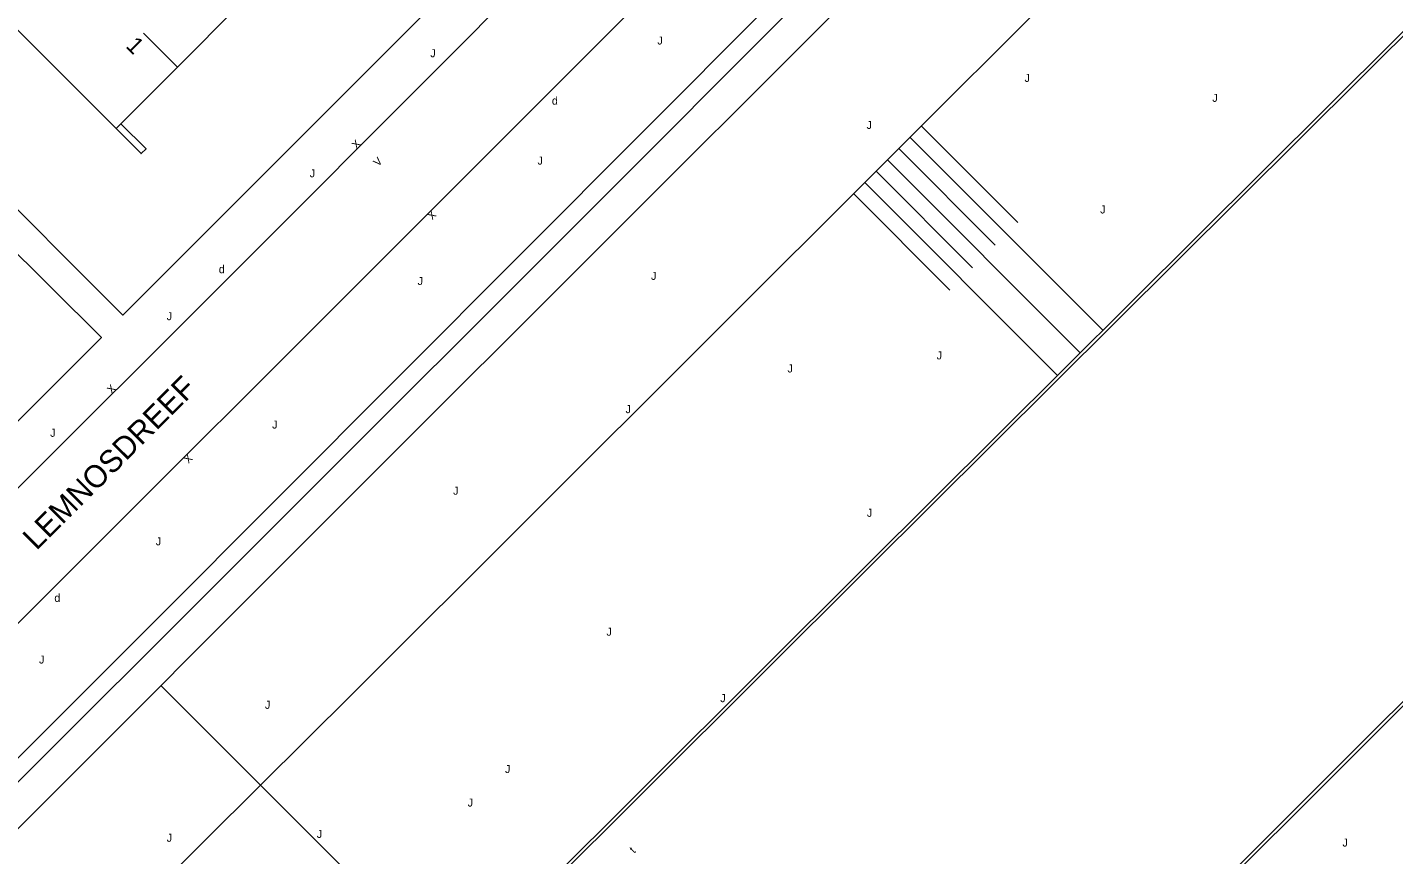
# Model space of a CAD drawing. Extents: x 134999 to 136502, y 457398 to 459002.
# Drawn here: x 136324 to 136409.4, y 458413.8 to 458465.6 of the extents above; entities that cross this region are included whole.
import ezdxf

# ---------------------------------------------------------------- set-up
doc = ezdxf.new("R2010")
doc.units = 0
for name, color, linetype in [('RI_DGTB_15', 7, 'Continuous'), ('RI_DGTB_18', 7, 'Continuous'), ('RI_DGTB_29', 7, 'Continuous'), ('RI_DGTB_3', 7, 'Continuous'), ('RI_DGTB_30', 7, 'Continuous'), ('RI_DGTB_31', 7, 'Continuous'), ('RI_DGTB_35', 7, 'Continuous'), ('RI_DGTB_37', 7, 'Continuous'), ('RI_DGTB_43', 7, 'Continuous'), ('RI_DGTB_48', 7, 'Continuous'), ('RI_DGTB_49', 7, 'Continuous'), ('RI_DGTB_53', 7, 'Continuous'), ('RI_DGTB_54', 7, 'Continuous'), ('RI_DGTB_58', 7, 'Continuous')]:
    doc.layers.add(name, color=color, linetype=linetype)

msp = doc.modelspace()

# ---------------------------------------------------------------- linework, layer by layer
at = {"layer": 'RI_DGTB_15'}
msp.add_line((136333.418, 458463.076), (136331.296, 458465.197), dxfattribs=at)
at = {"layer": 'RI_DGTB_18'}
for p, q in [((136379.922, 458459.388), (136385.942, 458453.356)), ((136379.214, 458458.682), (136391.254, 458446.618)), ((136377.798, 458457.269), (136389.839, 458445.205)), ((136378.506, 458457.976), (136384.526, 458451.944)), ((136377.091, 458456.563), (136383.111, 458450.531)), ((136376.383, 458455.856), (136388.423, 458443.792)), ((136375.675, 458455.15), (136381.695, 458449.118))]:
    msp.add_line(p, q, dxfattribs=at)
for points in [[(136422.182, 458501.627), (136344.334, 458423.872), (136338.598, 458418.177)], [(136338.598, 458418.177), (136331.511, 458411.142), (136331.125, 458410.647), (136330.805, 458410.108), (136330.557, 458409.531), (136330.383, 458408.928), (136330.288, 458408.308), (136330.273, 458407.681), (136330.337, 458407.057), (136330.48, 458406.446), (136330.7, 458405.858), (136330.992, 458405.303), (136331.353, 458404.79), (136331.776, 458404.327), (136331.973, 458404.147), (136336.798, 458399.374), (136338.974, 458397.208)]]:
    msp.add_lwpolyline(points, dxfattribs=at)
at = {"layer": 'RI_DGTB_3'}
for p, q in [((136333.411, 458463.073), (136337.257, 458466.922)), ((136329.878, 458459.537), (136333.411, 458463.073)), ((136329.574, 458459.233), (136329.878, 458459.537))]:
    msp.add_line(p, q, dxfattribs=at)
msp.add_lwpolyline([(136329.574, 458459.233), (136322.111, 458466.69), (136324.55, 458469.131)], dxfattribs=at)
at = {"layer": 'RI_DGTB_48'}
msp.add_lwpolyline([(136329.574, 458459.233), (136331.144, 458457.664), (136331.448, 458457.968), (136329.878, 458459.537)], dxfattribs=at)
at = {"layer": 'RI_DGTB_49'}
msp.add_line((136338.598, 458418.177), (136332.416, 458424.374), dxfattribs=at)
msp.add_lwpolyline([(136338.974, 458397.208), (136349.35, 458407.4), (136338.598, 458418.177)], dxfattribs=at)
at = {"layer": 'RI_DGTB_53'}
msp.add_lwpolyline([(136409.16, 458504.18), (136359.43, 458454.33), (136319.75, 458414.69)], dxfattribs=at)
at = {"layer": 'RI_DGTB_54'}
for points in [[(136356.059, 458514.557), (136367.126, 458503.456), (136374.312, 458496.212), (136374.769, 458495.677), (136375.163, 458495.094), (136375.488, 458494.47), (136375.74, 458493.813), (136375.916, 458493.131), (136376.013, 458492.434), (136376.031, 458491.731), (136375.969, 458491.03), (136375.834, 458490.365), (136375.639, 458489.735), (136375.37, 458489.133), (136375.029, 458488.568), (136374.623, 458488.048), (136374.273, 458487.688), (136339.095, 458452.402), (136320.134, 458433.456), (136314.084, 458427.361), (136313.551, 458426.918), (136312.97, 458426.54), (136312.35, 458426.231), (136312.232, 458426.182)], [(136360.506, 458505.111), (136356.933, 458508.692), (136358.378, 458510.181), (136374.035, 458494.429), (136373.666, 458491.237), (136370.096, 458487.695), (136330, 458447.573), (136320.509, 458457.06), (136321.368, 458457.947), (136310.662, 458468.653)], [(136403.045, 458507.995), (136399.052, 458504.012), (136381.156, 458486.05), (136350.226, 458455.07), (136321.819, 458426.677), (136315.505, 458420.291)], [(136407.925, 458504.409), (136404.34, 458500.81), (136386.861, 458483.411), (136370.165, 458466.723), (136332.021, 458428.458), (136318.991, 458415.444)], [(136321.225, 458413.215), (136321.203, 458413.237), (136345.138, 458437.192), (136389.12, 458481.131), (136408.361, 458500.463), (136411.61, 458503.681)], [(136269.795, 458483.073), (136263.168, 458476.451), (136263.274, 458475.48), (136265.137, 458473.603), (136309.905, 458428.935), (136311.328, 458428.863), (136328.656, 458446.179), (136319.097, 458455.659), (136315.635, 458452.136)]]:
    msp.add_lwpolyline(points, dxfattribs=at)
at = {"layer": 'RI_DGTB_58'}
for points in [[(136500, 458555.437), (136479.049, 458534.182), (136447.324, 458502.525), (136434.287, 458489.475), (136376.508, 458431.942), (136349.037, 458404.544)], [(136500, 458554.941), (136479.19, 458534.04), (136447.465, 458502.383), (136434.428, 458489.333), (136376.649, 458431.8), (136349.174, 458404.398)], [(136380.423, 458382.511), (136381.557, 458383.621), (136380.486, 458384.72), (136380.128, 458385.066), (136379.688, 458385.588), (136379.312, 458386.159), (136379.005, 458386.769), (136378.771, 458387.41), (136378.614, 458388.075), (136378.539, 458388.695), (136378.531, 458389.392), (136378.603, 458390.085), (136378.754, 458390.765), (136378.982, 458391.424), (136379.284, 458392.052), (136379.655, 458392.641), (136380.092, 458393.184), (136394.674, 458407.799), (136424.146, 458437.245), (136436.873, 458450.116), (136457.605, 458470.808), (136475.698, 458488.903), (136489.583, 458502.664), (136500, 458512.935)], [(136380.282, 458382.653), (136381.274, 458383.624), (136380.349, 458384.574), (136379.934, 458384.98), (136379.492, 458385.513), (136379.115, 458386.094), (136378.808, 458386.715), (136378.574, 458387.367), (136378.417, 458388.041), (136378.413, 458388.065), (136378.334, 458388.769), (136378.336, 458389.477), (136378.417, 458390.18), (136378.576, 458390.87), (136378.813, 458391.538), (136379.123, 458392.174), (136379.503, 458392.772), (136379.948, 458393.323), (136394.532, 458407.94), (136424.004, 458437.386), (136436.731, 458450.257), (136457.464, 458470.949)]]:
    msp.add_lwpolyline(points, dxfattribs=at)

# ---------------------------------------------------------------- texts
at = {"layer": 'RI_DGTB_29'}
for p in [(136356.816, 458460.728), (136335.998, 458450.187), (136325.719, 458429.641)]:
    msp.add_text('d', height=0.5, dxfattribs=at).set_placement(p)
at = {"layer": 'RI_DGTB_30'}
for s, rotation, p in [('X', 45.00754, (136344.599, 458457.92)), ('V', 45.00754, (136345.95, 458456.828)), ('X', 225.00754, (136349.294, 458454.155)), ('X', 45.00754, (136329.3, 458442.615)), ('X', 225.00754, (136334.058, 458438.928))]:
    msp.add_text(s, height=0.5, rotation=rotation, dxfattribs=at).set_placement(p)
at = {"layer": 'RI_DGTB_31'}
for p in [(136363.408, 458464.486), (136349.215, 458463.692), (136386.352, 458462.15), (136376.482, 458459.207), (136355.916, 458456.979), (136341.678, 458456.185), (136348.423, 458449.447), (136332.741, 458447.252), (136371.541, 458443.982), (136380.861, 458444.799), (136325.459, 458439.96), (136339.328, 458440.475), (136350.644, 458436.34), (136376.504, 458434.96), (136332.058, 458433.177), (136360.225, 458427.524), (136324.762, 458425.784), (136338.881, 458422.954), (136332.741, 458414.64)]:
    msp.add_text('J', height=0.5, dxfattribs=at).set_placement(p)
for rotation, p in [(359.99973, (136398.091, 458460.902)), (359.99973, (136391.081, 458453.922)), (359.99973, (136363.011, 458449.772)), (359.99965, (136361.42, 458441.44)), (359.99963, (136367.34, 458423.37)), (359.99973, (136353.881, 458418.942)), (359.99965, (136351.55, 458416.84)), (359.99973, (136342.121, 458414.882)), (359.99973, (136406.221, 458414.342))]:
    msp.add_text('J', height=0.5, rotation=rotation, dxfattribs=at).set_placement(p)
at = {"layer": 'RI_DGTB_35'}
msp.add_text('1', height=1.054, rotation=315.0154, dxfattribs=at).set_placement((136330.13, 458464.343))
at = {"layer": 'RI_DGTB_37'}
msp.add_text('LEMNOSDREEF', height=1.4, rotation=45, dxfattribs=at).set_placement((136324.603, 458432.813))
at = {"layer": 'RI_DGTB_43'}
msp.add_text('t', height=0.5, rotation=45.06432, dxfattribs=at).set_placement((136361.952, 458413.886))

doc.saveas('drawing.dxf')
